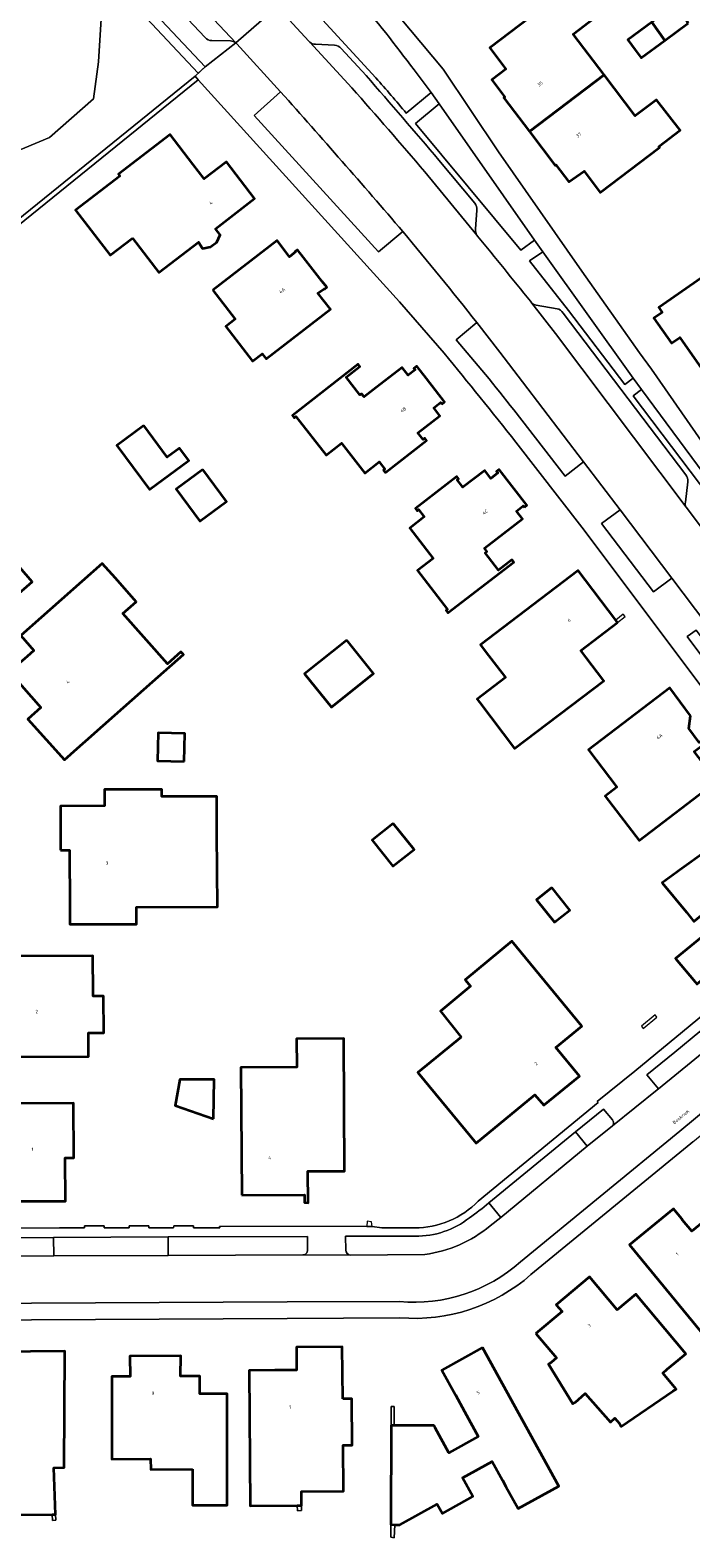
# Model space of a CAD drawing. Header units: metres. Extents: x 197700 to 204338, y 317132 to 325229.
# Tile 351 of 656: x 199240 to 199311, y 320623 to 320785. Entities that reach past the tile are written whole.
import ezdxf
from ezdxf.enums import TextEntityAlignment as Align

# ---------------------------------------------------------------- set-up
doc = ezdxf.new("R2010")
doc.units = ezdxf.units.M
for name, color, linetype, lineweight in [('B-WE-GR-BEPLANTING_CULTUUR_BODEMBEDEKKER-GV', 90, 'Continuous', 18), ('B-WE-GR-GROENVOORZIENING-GV', 80, 'Continuous', 18), ('B-WE-IE-TERREINAFSCHEIDING_KUNSTMATIG_MUUR-G', 90, 'IE-TERREINAFSCHEIDING-KUNSTMATIG-DICHT', 18), ('B-WE-IE-TERREINAFSCHEIDING_KUNSTMATIG_MUUR-GV', 90, 'Continuous', 18), ('B-WE-OG-BEBOUWING-GV', 7, 'Continuous', 35), ('B-WE-OG-BEBOUWING-T18', 10, 'Continuous', 18), ('B-WE-OG-TERREIN_CULTUURSCHEIDING-GV', 7, 'Continuous', 18), ('B-WE-OG-TERREIN_ERF-GV', 7, 'Continuous', 18), ('B-WE-OG-TOPOGRAFIE-T18', 10, 'Continuous', 18), ('B-WE-VH-VERHARDING_ASFALT-GV', 252, 'Continuous', 18), ('B-WE-VH-VERHARDING_BETONSTRAATSTEEN-GV', 252, 'Continuous', 18), ('B-WE-VH-VERHARDING_STRAATBAKSTEEN-GV', 252, 'Continuous', 18), ('B-WE-VH-VERHARDING_TEGEL-GV', 252, 'Continuous', 18)]:
    doc.layers.add(name, color=color, linetype=linetype, lineweight=lineweight)
doc.styles.add('NLCS-ISO-M200-T18', font='NLCS-ISO.ttf', dxfattribs={"height": 0.36})
doc.linetypes.add('IE-TERREINAFSCHEIDING-KUNSTMATIG-DICHT', pattern='A,8,-1,[82,NLCS.SHX,S=0.75,R=90,X=0,Y=0],-1', length=10)

msp = doc.modelspace()

# ---------------------------------------------------------------- linework, layer by layer
at = {"layer": 'B-WE-GR-BEPLANTING_CULTUUR_BODEMBEDEKKER-GV'}
for points in [[(199268.392, 320788.928), (199276.968, 320779.548)], [(199280.229, 320775.754), (199282.91, 320777.962), (199281.077, 320780.394)], [(199266.747, 320778.039), (199263.916, 320775.511), (199277.244, 320760.856), (199279.867, 320763.034)], [(199291.774, 320743.855), (199297.285, 320736.757), (199299.284, 320738.278), (199292.72, 320746.883), (199290.272, 320750.066), (199287.826, 320753.249), (199287.813, 320753.265), (199285.607, 320751.404)], [(199302.366, 320667.562), (199301.414, 320668.727), (199298.424, 320666.264), (199299.664, 320664.734)], [(199299.664, 320664.734), (199302.368, 320666.916)], [(199289.239, 320656.174), (199290.381, 320657.068), (199289.109, 320658.639)], [(199269.63, 320653.581), (199269.649, 320655.044), (199254.665, 320654.989), (199254.682, 320652.985)], [(199281.193, 320655.076), (199273.724, 320655.05), (199273.751, 320653.563)], [(199254.682, 320652.985), (199269.136, 320653.044)], [(199274.224, 320653.039), (199282.234, 320653.099)]]:
    msp.add_lwpolyline(points, dxfattribs=at)
for points in [[(199281.077, 320780.394, 0.0150776), (199274.883, 320788.252)], [(199279.867, 320763.034, 0.005017), (199266.747, 320778.039)], [(199276.968, 320779.548, -0.0105598), (199280.229, 320775.754)], [(199285.607, 320751.404, -0.012733), (199291.774, 320743.855)], [(199302.368, 320666.916, 0.4241452), (199302.366, 320667.562)], [(199289.109, 320658.639, -0.0257165), (199287.012, 320657.041)], [(199287.012, 320657.041, -0.1754712), (199281.193, 320655.076)], [(199282.234, 320653.099, 0.1422925), (199289.239, 320656.174)], [(199269.136, 320653.044, 0.4299578), (199269.63, 320653.581)], [(199273.751, 320653.563, 0.3500067), (199274.224, 320653.039)]]:
    msp.add_lwpolyline(points, format="xyb", dxfattribs=at)
for points in [[(199294.004, 320762.094), (199283.774, 320776.761), (199281.227, 320774.654), (199292.528, 320761.02)], [(199294.898, 320760.867), (199293.478, 320759.874), (199297.652, 320754.555), (199303.695, 320746.587), (199304.61, 320747.265)], [(199315.575, 320732.4), (199305.485, 320746.044), (199304.584, 320745.389), (199314.85, 320731.826)], [(199308.756, 320725.77), (199303.213, 320733.114), (199301.187, 320731.664), (199306.765, 320724.301)], [(199318.466, 320712.904), (199314.097, 320718.693), (199312.13, 320719.204), (199311.376, 320720.203), (199310.408, 320719.496), (199314.335, 320714.232), (199314.815, 320714.561), (199315.682, 320713.364), (199315.237, 320713.032), (199316.448, 320711.393)], [(199312.982, 320675.527), (199311.758, 320677.045), (199309.082, 320674.848), (199306.082, 320672.39), (199307.312, 320670.905)], [(199242.408, 320652.954), (199242.364, 320654.905), (199233.888, 320654.876), (199233.932, 320652.904)]]:
    msp.add_lwpolyline(points, close=True, dxfattribs=at)
at = {"layer": 'B-WE-GR-GROENVOORZIENING-GV'}
for points in [[(199191.761, 320778.085), (199202.36, 320791.424), (199223.241, 320817.031), (199241.662, 320797.389), (199240.436, 320796.277), (199244.506, 320791.956), (199245.706, 320793.068), (199257.909, 320780.048), (199258.648, 320780.722), (199245.775, 320794.457), (199245.672, 320794.416), (199245.68, 320794.407), (199244.554, 320793.364), (199241.863, 320796.221), (199243.035, 320797.291), (199243.039, 320797.287), (199243.087, 320797.331), (199223.359, 320818.367), (199221.927, 320816.99), (199221.971, 320816.942), (199196.18, 320785.539)], [(199218.814, 320712.273), (199218.868, 320712.273), (199205.955, 320737.296), (199257.891, 320779.342), (199257.553, 320779.715), (199228.775, 320756.414), (199205.209, 320737.335), (199217.988, 320712.212)]]:
    msp.add_lwpolyline(points, dxfattribs=at)
msp.add_lwpolyline([(199221.259, 320803.252), (199222.092, 320799.267), (199224.593, 320794.725), (199228.761, 320783.418), (199231.911, 320773.13), (199235.06, 320770.256), (199241.914, 320773.13), (199246.638, 320777.3), (199247.194, 320781.286), (199247.564, 320787.032), (199227.464, 320808.813)], close=True, dxfattribs=at)
at = {"layer": 'B-WE-IE-TERREINAFSCHEIDING_KUNSTMATIG_MUUR-G'}
for points in [[(199302.934, 320721.01), (199303.723, 320721.656), (199303.538, 320721.895), (199302.728, 320721.281)], [(199306.957, 320678.857), (199305.477, 320677.633), (199305.684, 320677.385)], [(199305.684, 320677.385), (199307.158, 320678.614), (199306.957, 320678.857)], [(199276.561, 320656.098), (199276.499, 320656.614), (199276.022, 320656.675), (199276.019, 320656.137)], [(199243.015, 320655.97), (199245.69, 320655.97), (199245.701, 320656.166), (199247.782, 320656.178), (199247.811, 320655.973), (199250.484, 320655.971), (199250.49, 320656.176), (199252.601, 320656.173), (199252.583, 320655.97), (199255.258, 320655.967), (199255.27, 320656.168), (199257.379, 320656.167), (199257.378, 320655.969), (199260.201, 320655.974), (199260.2, 320656.104)], [(199276.019, 320656.137), (199276.014, 320656.091), (199276.561, 320656.098)]]:
    msp.add_lwpolyline(points, dxfattribs=at)
at = {"layer": 'B-WE-IE-TERREINAFSCHEIDING_KUNSTMATIG_MUUR-GV'}
for points in [[(199278.943, 320634.716), (199278.938, 320636.757), (199278.605, 320636.759), (199278.602, 320634.716)], [(199268.539, 320626.122), (199268.543, 320625.56), (199269.005, 320625.563), (199269.002, 320626.103), (199269.002, 320626.125)], [(199242.232, 320625.134), (199242.234, 320624.512), (199242.603, 320624.526), (199242.58, 320625.136)], [(199278.992, 320624.057), (199278.583, 320624.071), (199278.581, 320622.703), (199278.928, 320622.642)]]:
    msp.add_lwpolyline(points, close=True, dxfattribs=at)
at = {"layer": 'B-WE-OG-BEBOUWING-GV'}
for points in [[(199301.484, 320779.868), (199298.15, 320784.24), (199300.46, 320786), (199297.97, 320789.29), (199295.65, 320787.52), (199295.58, 320787.61), (199289.21, 320782.76), (199290.93, 320780.48), (199289.41, 320779.34), (199290.81, 320777.49), (199290.72, 320777.41), (199293.469, 320773.77)], [(199310.511, 320785.437), (199309.888, 320786.548), (199309.175, 320787.454), (199306.598, 320785.543), (199307.986, 320783.564)], [(199307.986, 320783.564), (199306.598, 320785.543), (199304.021, 320783.631), (199304.811, 320782.566), (199305.461, 320781.69)], [(199301.484, 320779.868), (199293.469, 320773.77), (199296.21, 320770.14), (199296.31, 320770.21), (199297.7, 320768.36), (199299.32, 320769.53), (199301.05, 320767.24), (199307.42, 320772.08), (199307.36, 320772.17), (199309.63, 320773.91), (199307.1, 320777.2), (199304.83, 320775.48)], [(199250.825, 320762.324), (199253.66, 320758.627), (199257.912, 320761.888), (199258.373, 320761.214), (199259.231, 320761.373), (199259.881, 320761.903), (199260.257, 320762.662), (199259.756, 320763.331), (199263.955, 320766.565), (199260.921, 320770.516), (199258.541, 320768.689), (199257.329, 320770.268), (199254.887, 320773.448), (199249.335, 320769.186), (199249.487, 320768.988), (199244.728, 320765.334), (199248.442, 320760.495)], [(199259.46, 320756.731), (199261.87, 320753.614), (199260.85, 320752.825), (199263.731, 320749.099), (199264.752, 320749.889), (199265.18, 320749.335), (199272.1, 320754.686), (199270.751, 320756.415), (199271.417, 320756.885), (199271.444, 320756.829), (199271.694, 320757.04), (199271.21, 320757.664), (199269.199, 320760.256), (199268.561, 320761.078), (199268.31, 320760.892), (199268.329, 320760.847), (199267.713, 320760.328), (199266.362, 320762.069)], [(199312.439, 320747.602), (199320.311, 320753.16), (199315.24, 320760.36), (199307.35, 320754.85), (199307.71, 320754.33), (199306.83, 320753.71), (199308.71, 320751.03), (199309.6, 320751.65)], [(199284.05, 320744.483), (199284.352, 320744.722), (199282.402, 320747.223), (199281.371, 320748.547), (199281.063, 320748.314), (199281.186, 320748.156), (199280.445, 320747.578), (199279.787, 320748.422), (199277.019, 320746.264), (199275.717, 320745.25), (199275.44, 320745.605), (199275.267, 320745.47), (199273.791, 320747.363), (199275.266, 320748.513), (199275.07, 320748.765), (199268.018, 320743.27), (199268.215, 320743.017), (199268.381, 320743.146), (199271.62, 320738.99), (199273.276, 320740.28), (199275.778, 320737.07), (199277.332, 320738.281), (199277.941, 320737.5), (199277.799, 320737.39), (199277.995, 320737.137), (199282.412, 320740.58), (199282.222, 320740.824), (199282.044, 320740.685), (199281.492, 320741.394), (199283.842, 320743.226), (199283.182, 320744.073), (199283.921, 320744.649)], [(199252.055, 320742.174), (199249.152, 320740.019), (199252.654, 320735.3), (199256.88, 320738.436), (199255.902, 320739.753), (199254.577, 320738.776)], [(199258.376, 320737.453), (199255.515, 320735.329), (199258.056, 320731.906), (199260.917, 320734.029)], [(199292.922, 320733.397), (199293.189, 320733.618), (199290.221, 320737.472), (199289.927, 320737.243), (199290.062, 320737.083), (199289.32, 320736.504), (199288.658, 320737.358), (199286.305, 320735.546), (199285.701, 320736.33), (199285.843, 320736.44), (199285.648, 320736.694), (199281.219, 320733.283), (199281.415, 320733.029), (199281.566, 320733.146), (199282.176, 320732.354), (199280.608, 320731.146), (199283.115, 320727.89), (199281.452, 320726.608), (199284.673, 320722.425), (199284.507, 320722.297), (199284.702, 320722.043), (199291.777, 320727.492), (199291.582, 320727.745), (199290.148, 320726.641), (199288.72, 320728.495), (199288.894, 320728.629), (199288.62, 320728.986), (199289.88, 320729.956), (199292.716, 320732.14), (199292.057, 320732.996), (199292.794, 320733.563)], [(199238.103, 320723.648), (199240.067, 320725.402), (199237.622, 320728.215), (199236.508, 320725.506)], [(199238.851, 320719.617), (199240.254, 320718.005), (199239.515, 320717.353), (199239.276, 320717.142), (199237.636, 320715.696), (199241.009, 320711.871), (199239.618, 320710.632), (199243.528, 320706.244), (199244.91, 320707.468), (199246.399, 320708.788), (199246.775, 320709.121), (199253, 320714.637), (199256.302, 320717.562), (199256.037, 320717.862), (199254.585, 320716.575), (199249.804, 320721.972), (199251.248, 320723.252), (199249.02, 320725.766), (199247.601, 320727.368)], [(199302.934, 320721.01), (199302.728, 320721.281), (199298.696, 320726.585), (199288.204, 320718.608), (199288.712, 320717.94), (199290.882, 320715.086), (199287.849, 320712.78), (199288.096, 320712.455), (199291.874, 320707.487), (199301.434, 320714.756), (199299.506, 320717.293), (199298.971, 320717.996)], [(199273.846, 320719.104), (199269.326, 320715.487), (199272.191, 320711.907), (199276.71, 320715.524)], [(199310.761, 320710.997), (199308.533, 320713.988), (199299.79, 320707.312), (199302.843, 320703.315), (199301.588, 320702.357), (199305.23, 320697.588), (199313.575, 320703.96), (199311.134, 320707.157), (199312.734, 320708.349), (199312.471, 320708.702), (199311.685, 320708.116), (199310.573, 320709.609)], [(199256.387, 320706.08), (199256.459, 320709.076), (199253.606, 320709.144), (199253.534, 320706.148)], [(199243.094, 320696.543), (199244.086, 320696.557), (199244.118, 320690.404), (199244.115, 320688.604), (199251.276, 320688.593), (199251.279, 320690.42), (199259.955, 320690.44), (199259.892, 320698.339), (199259.899, 320702.3), (199253.994, 320702.311), (199253.994, 320703.078), (199247.828, 320703.061), (199247.822, 320701.298), (199243.093, 320701.281)], [(199321.472, 320696.297), (199318.284, 320700.623), (199309.575, 320694.388), (199309.281, 320694.178), (199307.701, 320693.047), (199310.316, 320689.875), (199311.123, 320688.896), (199312.496, 320690.028), (199313.654, 320688.623), (199312.28, 320687.491), (199309.155, 320684.915), (199311.24, 320682.385), (199311.438, 320682.145), (199320.211, 320689.375), (199320.017, 320689.628), (199319.836, 320689.485), (199318.443, 320691.414), (199321.281, 320693.501), (199320.025, 320695.205)], [(199278.833, 320699.419), (199276.571, 320697.609), (199278.807, 320694.815), (199281.069, 320696.625)], [(199295.86, 320692.532), (199294.224, 320691.222), (199296.164, 320688.799), (199297.8, 320690.109)], [(199286.121, 320676.458), (199281.496, 320672.635), (199287.75, 320665.067), (199294.055, 320670.255), (199295.018, 320669.128), (199298.831, 320672.264), (199296.29, 320675.354), (199299.071, 320677.641), (199291.575, 320686.754), (199286.555, 320682.625), (199287.133, 320681.922), (199283.897, 320679.261)], [(199236.562, 320674.331), (199246.125, 320674.36), (199246.116, 320676.914), (199247.768, 320676.913), (199247.732, 320680.861), (199246.614, 320680.85), (199246.613, 320681.224), (199246.598, 320685.2), (199236.048, 320685.162), (199236.063, 320681.185), (199236.066, 320680.362), (199236.566, 320680.364)], [(199262.59, 320659.463), (199269.32, 320659.52), (199269.323, 320658.694), (199269.704, 320658.662), (199269.652, 320662.044), (199273.622, 320662.059), (199273.518, 320676.318), (199268.468, 320676.281), (199268.491, 320673.241), (199262.491, 320673.197)], [(199259.549, 320667.682), (199259.618, 320671.893), (199255.907, 320671.891), (199255.408, 320669.107)], [(199236.084, 320669.331), (199236.102, 320663.842), (199234.602, 320663.841), (199234.606, 320658.838), (199243.632, 320658.818), (199243.598, 320663.47), (199244.525, 320663.479), (199244.501, 320669.355)], [(199311.839, 320644.845), (199311.917, 320644.908), (199314.456, 320646.992), (199316.119, 320644.968), (199318.224, 320646.705), (199321.019, 320649.01), (199313.673, 320657.893), (199310.901, 320655.598), (199309.909, 320656.798), (199309.787, 320656.945), (199308.917, 320657.998), (199304.221, 320654.129)], [(199294.159, 320644.598), (199296.374, 320641.978), (199295.795, 320641.47), (199295.517, 320641.301), (199298.114, 320637.029), (199298.387, 320637.195), (199299.461, 320638.142), (199302.159, 320635.082), (199302.64, 320635.505), (199303.136, 320634.942), (199303.313, 320634.595), (199308.87, 320638.402), (199309.215, 320638.638), (199307.774, 320640.353), (199308.257, 320640.758), (199309.442, 320641.752), (199310.25, 320642.429), (199304.874, 320648.841), (199302.87, 320647.158), (199299.902, 320650.692), (199296.339, 320647.7), (199296.973, 320646.953)], [(199236.192, 320636.825), (199236.201, 320634.156), (199233.241, 320634.111), (199233.239, 320634.111), (199233.308, 320625.498), (199233.311, 320625.089), (199242.232, 320625.134), (199242.58, 320625.136), (199242.389, 320630.172), (199243.488, 320630.213), (199243.567, 320642.687), (199236.174, 320642.63), (199236.192, 320636.982)], [(199257.294, 320630.015), (199257.294, 320626.163), (199260.999, 320626.163), (199260.999, 320638.125), (199258.077, 320638.125), (199258.063, 320640.031), (199255.994, 320640.025), (199256.024, 320642.198), (199250.565, 320642.165), (199250.578, 320639.995), (199248.628, 320639.983), (199248.637, 320631.113), (199252.779, 320631.117), (199252.811, 320629.991)], [(199273.41, 320637.565), (199273.37, 320643.175), (199268.446, 320643.14), (199268.463, 320640.651), (199266.139, 320640.665), (199263.365, 320640.625), (199263.469, 320626.085), (199268.539, 320626.122), (199269.002, 320626.125), (199268.991, 320627.633), (199273.491, 320627.665), (199273.455, 320632.605), (199274.435, 320632.612), (199274.4, 320637.572)], [(199288.427, 320643.082), (199284.048, 320640.668), (199285.509, 320638.003), (199286.49, 320636.211), (199287.967, 320633.516), (199284.815, 320631.786), (199283.327, 320634.477), (199283.193, 320634.72), (199279.672, 320634.717), (199278.943, 320634.716), (199278.602, 320634.716), (199278.583, 320624.071), (199278.992, 320624.057), (199279.536, 320624.038), (199283.54, 320626.255), (199284.118, 320625.269), (199287.396, 320627.076), (199286.276, 320629.107), (199289.455, 320630.86), (199290.575, 320628.828), (199290.94, 320628.165), (199292.255, 320625.78), (199296.634, 320628.194)]]:
    msp.add_lwpolyline(points, close=True, dxfattribs=at)
at = {"layer": 'B-WE-OG-TERREIN_CULTUURSCHEIDING-GV'}
msp.add_lwpolyline([(199203.549, 320739.073), (199205.209, 320737.335), (199228.775, 320756.414), (199257.553, 320779.715), (199258.648, 320780.722), (199257.909, 320780.048), (199245.706, 320793.068), (199244.506, 320791.956), (199240.436, 320796.277), (199241.662, 320797.389), (199223.241, 320817.031), (199202.36, 320791.424), (199191.761, 320778.085)], dxfattribs=at)
msp.add_lwpolyline([(199221.259, 320803.252), (199227.464, 320808.813), (199247.564, 320787.032), (199247.194, 320781.286), (199246.638, 320777.3), (199241.914, 320773.13), (199235.06, 320770.256), (199231.911, 320773.13), (199228.761, 320783.418), (199224.593, 320794.725), (199222.092, 320799.267)], close=True, dxfattribs=at)
at = {"layer": 'B-WE-OG-TERREIN_ERF-GV'}
for points in [[(199273.506, 320793.289), (199284.203, 320780.484), (199290.135, 320771.612), (199299.074, 320758.764), (199305.274, 320750), (199306.55, 320748.237), (199313.081, 320738.861), (199313.608, 320737.964), (199322.931, 320724.779)], [(199310.511, 320785.437), (199307.986, 320783.564), (199305.461, 320781.69), (199304.811, 320782.566), (199304.021, 320783.631), (199306.598, 320785.543)], [(199284.289, 320749.97), (199279.522, 320755.465), (199257.891, 320779.342), (199205.955, 320737.296), (199218.868, 320712.273), (199223.865, 320712.315), (199228.836, 320712.357)], [(199287.97, 320658.839), (199300.852, 320669.424), (199300.75, 320669.528), (199304.78, 320672.78), (199328.313, 320692.233), (199299.094, 320731.245), (199291.994, 320740.404)], [(199229.732, 320684.68), (199229.702, 320684.072), (199229.699, 320684.005), (199229.768, 320655.91), (199243.015, 320655.97), (199245.69, 320655.97), (199245.701, 320656.166), (199247.782, 320656.178), (199247.811, 320655.973), (199250.484, 320655.971), (199250.49, 320656.176), (199252.601, 320656.173), (199252.583, 320655.97), (199255.258, 320655.967), (199255.27, 320656.168), (199257.379, 320656.167), (199257.378, 320655.969), (199260.201, 320655.974), (199260.2, 320656.104), (199276.019, 320656.137), (199276.014, 320656.091), (199276.561, 320656.098), (199277.628, 320655.962), (199281.124, 320655.967)], [(199311.001, 320665.198), (199310.777, 320665.014), (199293.628, 320650.929)], [(199279.562, 320646.293), (199267.444, 320646.216), (199233.094, 320646.019)]]:
    msp.add_lwpolyline(points, dxfattribs=at)
for points in [[(199293.469, 320773.77), (199290.72, 320777.41), (199290.81, 320777.49), (199289.41, 320779.34), (199290.93, 320780.48), (199289.21, 320782.76), (199295.58, 320787.61), (199295.65, 320787.52), (199297.97, 320789.29), (199300.46, 320786), (199298.15, 320784.24), (199301.484, 320779.868), (199304.83, 320775.48), (199307.1, 320777.2), (199309.63, 320773.91), (199307.36, 320772.17), (199307.42, 320772.08), (199301.05, 320767.24), (199299.32, 320769.53), (199297.7, 320768.36), (199296.31, 320770.21), (199296.21, 320770.14)], [(199260.921, 320770.516), (199263.955, 320766.565), (199259.756, 320763.331), (199260.257, 320762.662), (199259.881, 320761.903), (199259.231, 320761.373), (199258.373, 320761.214), (199257.912, 320761.888), (199253.66, 320758.627), (199250.825, 320762.324), (199248.442, 320760.495), (199244.728, 320765.334), (199249.487, 320768.988), (199249.335, 320769.186), (199254.887, 320773.448), (199257.329, 320770.268), (199258.541, 320768.689)], [(199260.85, 320752.825), (199261.87, 320753.614), (199259.46, 320756.731), (199266.362, 320762.069), (199267.713, 320760.328), (199268.329, 320760.847), (199268.31, 320760.892), (199268.561, 320761.078), (199269.199, 320760.256), (199271.21, 320757.664), (199271.694, 320757.04), (199271.444, 320756.829), (199271.417, 320756.885), (199270.751, 320756.415), (199272.1, 320754.686), (199265.18, 320749.335), (199264.752, 320749.889), (199263.731, 320749.099)], [(199317.381, 320740.561), (199317.15, 320740.89), (199316.26, 320740.27), (199314.38, 320742.96), (199315.26, 320743.58), (199312.439, 320747.602), (199309.6, 320751.65), (199308.71, 320751.03), (199306.83, 320753.71), (199307.71, 320754.33), (199307.35, 320754.85), (199315.24, 320760.36), (199320.311, 320753.16), (199321.62, 320751.301), (199321.702, 320751.185), (199325.277, 320746.108), (199333.15, 320734.93), (199328.55, 320731.7), (199325.72, 320735.68), (199322.43, 320733.37), (199322.1, 320733.83), (199321.22, 320733.22), (199319.34, 320735.89), (199320.22, 320736.51)], [(199281.063, 320748.314), (199281.371, 320748.547), (199282.402, 320747.223), (199284.352, 320744.722), (199284.05, 320744.483), (199283.921, 320744.649), (199283.182, 320744.073), (199283.842, 320743.226), (199281.492, 320741.394), (199282.044, 320740.685), (199282.222, 320740.824), (199282.412, 320740.58), (199277.995, 320737.137), (199277.799, 320737.39), (199277.941, 320737.5), (199277.332, 320738.281), (199275.778, 320737.07), (199273.276, 320740.28), (199271.62, 320738.99), (199268.381, 320743.146), (199268.215, 320743.017), (199268.018, 320743.27), (199275.07, 320748.765), (199275.266, 320748.513), (199273.791, 320747.363), (199275.267, 320745.47), (199275.44, 320745.605), (199275.717, 320745.25), (199277.019, 320746.264), (199279.787, 320748.422), (199280.445, 320747.578), (199281.186, 320748.156)], [(199255.902, 320739.753), (199256.88, 320738.436), (199252.654, 320735.3), (199249.152, 320740.019), (199252.055, 320742.174), (199254.577, 320738.776)], [(199258.376, 320737.453), (199260.917, 320734.029), (199258.056, 320731.906), (199255.515, 320735.329)], [(199288.658, 320737.358), (199289.32, 320736.504), (199290.062, 320737.083), (199289.927, 320737.243), (199290.221, 320737.472), (199293.189, 320733.618), (199292.922, 320733.397), (199292.794, 320733.563), (199292.057, 320732.996), (199292.716, 320732.14), (199289.88, 320729.956), (199288.62, 320728.986), (199288.894, 320728.629), (199288.72, 320728.495), (199290.148, 320726.641), (199291.582, 320727.745), (199291.777, 320727.492), (199284.702, 320722.043), (199284.507, 320722.297), (199284.673, 320722.425), (199281.452, 320726.608), (199283.115, 320727.89), (199280.608, 320731.146), (199282.176, 320732.354), (199281.566, 320733.146), (199281.415, 320733.029), (199281.219, 320733.283), (199285.648, 320736.694), (199285.843, 320736.44), (199285.701, 320736.33), (199286.305, 320735.546)], [(199238.103, 320723.648), (199236.508, 320725.506), (199237.622, 320728.215), (199240.067, 320725.402)], [(199239.515, 320717.353), (199240.254, 320718.005), (199238.851, 320719.617), (199247.601, 320727.368), (199249.02, 320725.766), (199251.248, 320723.252), (199249.804, 320721.972), (199254.585, 320716.575), (199256.037, 320717.862), (199256.302, 320717.562), (199253, 320714.637), (199246.775, 320709.121), (199246.399, 320708.788), (199244.91, 320707.468), (199243.528, 320706.244), (199239.618, 320710.632), (199241.009, 320711.871), (199237.636, 320715.696), (199239.276, 320717.142)], [(199302.728, 320721.281), (199302.934, 320721.01), (199298.971, 320717.996), (199299.506, 320717.293), (199301.434, 320714.756), (199291.874, 320707.487), (199288.096, 320712.455), (199287.849, 320712.78), (199290.882, 320715.086), (199288.712, 320717.94), (199288.204, 320718.608), (199298.696, 320726.585)], [(199273.846, 320719.104), (199276.71, 320715.524), (199272.191, 320711.907), (199269.326, 320715.487)], [(199313.575, 320703.96), (199305.23, 320697.588), (199301.588, 320702.357), (199302.843, 320703.315), (199299.79, 320707.312), (199308.533, 320713.988), (199310.761, 320710.997), (199310.573, 320709.609), (199311.685, 320708.116), (199312.471, 320708.702), (199312.734, 320708.349), (199311.134, 320707.157)], [(199256.387, 320706.08), (199253.534, 320706.148), (199253.606, 320709.144), (199256.459, 320709.076)], [(199244.118, 320690.404), (199244.086, 320696.557), (199243.094, 320696.543), (199243.093, 320701.281), (199247.822, 320701.298), (199247.828, 320703.061), (199253.994, 320703.078), (199253.994, 320702.311), (199259.899, 320702.3), (199259.892, 320698.339), (199259.955, 320690.44), (199251.279, 320690.42), (199251.276, 320688.593), (199244.115, 320688.604)], [(199318.284, 320700.623), (199321.472, 320696.297), (199320.025, 320695.205), (199321.281, 320693.501), (199318.443, 320691.414), (199319.836, 320689.485), (199320.017, 320689.628), (199320.211, 320689.375), (199311.438, 320682.145), (199311.24, 320682.385), (199309.155, 320684.915), (199312.28, 320687.491), (199313.654, 320688.623), (199312.496, 320690.028), (199311.123, 320688.896), (199310.316, 320689.875), (199307.701, 320693.047), (199309.281, 320694.178), (199309.575, 320694.388)], [(199278.833, 320699.419), (199281.069, 320696.625), (199278.807, 320694.815), (199276.571, 320697.609)], [(199295.86, 320692.532), (199297.8, 320690.109), (199296.164, 320688.799), (199294.224, 320691.222)], [(199286.121, 320676.458), (199283.897, 320679.261), (199287.133, 320681.922), (199286.555, 320682.625), (199291.575, 320686.754), (199299.071, 320677.641), (199296.29, 320675.354), (199298.831, 320672.264), (199295.018, 320669.128), (199294.055, 320670.255), (199287.75, 320665.067), (199281.496, 320672.635)], [(199246.613, 320681.224), (199246.614, 320680.85), (199247.732, 320680.861), (199247.768, 320676.913), (199246.116, 320676.914), (199246.125, 320674.36), (199236.562, 320674.331), (199236.566, 320680.364), (199236.066, 320680.362), (199236.063, 320681.185), (199236.048, 320685.162), (199246.598, 320685.2)], [(199262.491, 320673.197), (199268.491, 320673.241), (199268.468, 320676.281), (199273.518, 320676.318), (199273.622, 320662.059), (199269.652, 320662.044), (199269.704, 320658.662), (199269.323, 320658.694), (199269.32, 320659.52), (199262.59, 320659.463)], [(199259.549, 320667.682), (199255.408, 320669.107), (199255.907, 320671.891), (199259.618, 320671.893)], [(199236.084, 320669.331), (199244.501, 320669.355), (199244.525, 320663.479), (199243.598, 320663.47), (199243.632, 320658.818), (199234.606, 320658.838), (199234.602, 320663.841), (199236.102, 320663.842)], [(199316.119, 320644.968), (199314.456, 320646.992), (199311.917, 320644.908), (199311.839, 320644.845), (199304.221, 320654.129), (199308.917, 320657.998), (199309.787, 320656.945), (199309.909, 320656.798), (199310.901, 320655.598), (199313.673, 320657.893), (199321.019, 320649.01), (199318.224, 320646.705)], [(199298.114, 320637.029), (199295.517, 320641.301), (199295.795, 320641.47), (199296.374, 320641.978), (199294.159, 320644.598), (199296.973, 320646.953), (199296.339, 320647.7), (199299.902, 320650.692), (199302.87, 320647.158), (199304.874, 320648.841), (199310.25, 320642.429), (199309.442, 320641.752), (199308.257, 320640.758), (199307.774, 320640.353), (199309.215, 320638.638), (199308.87, 320638.402), (199303.313, 320634.595), (199303.136, 320634.942), (199302.64, 320635.505), (199302.159, 320635.082), (199299.461, 320638.142), (199298.387, 320637.195)], [(199233.241, 320634.111), (199236.201, 320634.156), (199236.192, 320636.825), (199236.192, 320636.982), (199236.174, 320642.63), (199243.567, 320642.687), (199243.488, 320630.213), (199242.389, 320630.172), (199242.58, 320625.136), (199242.603, 320624.526), (199242.234, 320624.512), (199242.232, 320625.134), (199233.311, 320625.089), (199232.637, 320625.086), (199232.638, 320625.474), (199233.308, 320625.498), (199233.239, 320634.111)], [(199258.077, 320638.125), (199260.999, 320638.125), (199260.999, 320626.163), (199257.294, 320626.163), (199257.294, 320630.015), (199252.811, 320629.991), (199252.779, 320631.117), (199248.637, 320631.113), (199248.628, 320639.983), (199250.578, 320639.995), (199250.565, 320642.165), (199256.024, 320642.198), (199255.994, 320640.025), (199258.063, 320640.031)], [(199268.446, 320643.14), (199273.37, 320643.175), (199273.41, 320637.565), (199274.4, 320637.572), (199274.435, 320632.612), (199273.455, 320632.605), (199273.491, 320627.665), (199268.991, 320627.633), (199269.002, 320626.125), (199269.002, 320626.103), (199269.005, 320625.563), (199268.543, 320625.56), (199268.539, 320626.122), (199263.469, 320626.085), (199263.365, 320640.625), (199266.139, 320640.665), (199268.463, 320640.651)], [(199285.509, 320638.003), (199284.048, 320640.668), (199288.427, 320643.082), (199296.634, 320628.194), (199292.255, 320625.78), (199290.94, 320628.165), (199290.575, 320628.828), (199289.455, 320630.86), (199286.276, 320629.107), (199287.396, 320627.076), (199284.118, 320625.269), (199283.54, 320626.255), (199279.536, 320624.038), (199278.992, 320624.057), (199278.928, 320622.642), (199278.581, 320622.703), (199278.583, 320624.071), (199278.602, 320634.716), (199278.605, 320636.759), (199278.938, 320636.757), (199278.943, 320634.716), (199279.672, 320634.717), (199283.193, 320634.72), (199283.327, 320634.477), (199284.815, 320631.786), (199287.967, 320633.516), (199286.49, 320636.211)]]:
    msp.add_lwpolyline(points, close=True, dxfattribs=at)
for points in [[(199291.994, 320740.404, 0.0052763), (199284.289, 320749.97)], [(199281.124, 320655.967, 0.206586), (199287.97, 320658.839)], [(199293.628, 320650.929, -0.203314), (199279.562, 320646.293)]]:
    msp.add_lwpolyline(points, format="xyb", dxfattribs=at)
at = {"layer": 'B-WE-VH-VERHARDING_ASFALT-GV'}
for points in [[(199212.201, 320836.49), (199217.668, 320830.642), (199219.355, 320828.846), (199221.215, 320826.856), (199222.395, 320825.593), (199235.823, 320811.225), (199249.239, 320796.871), (199251.354, 320794.608), (199261.943, 320783.294), (199266.335, 320787.157), (199266.376, 320787.192), (199263.677, 320790.119), (199248.29, 320806.629), (199237.537, 320818.095), (199226.845, 320829.593)], [(199269.792, 320783.486), (199266.376, 320787.192), (199266.335, 320787.157), (199261.943, 320783.294), (199262.029, 320783.202), (199266.734, 320778.054), (199266.747, 320778.039)], [(199274.383, 320778.472), (199269.895, 320783.374)], [(199287.894, 320762.545), (199287.813, 320762.644), (199282.217, 320769.439)], [(199279.867, 320763.034), (199279.886, 320763.012)], [(199303.213, 320733.114), (199308.756, 320725.77), (199312.495, 320720.816), (199317.205, 320724.289), (199315.785, 320726.159), (199313.671, 320728.949), (199310.285, 320733.417), (199296.249, 320752.084), (199293.728, 320755.33), (199293.643, 320755.438), (199293.559, 320755.547)], [(199287.813, 320753.265), (199287.826, 320753.249), (199290.272, 320750.066), (199292.72, 320746.883), (199299.284, 320738.278), (199303.213, 320733.114)]]:
    msp.add_lwpolyline(points, dxfattribs=at)
for points in [[(199269.895, 320783.374, -0.0501336), (199269.792, 320783.486)], [(199266.747, 320778.039, -0.005017), (199279.867, 320763.034)], [(199282.217, 320769.439, 0.0075126), (199274.383, 320778.472)], [(199279.886, 320763.012, -0.004637), (199287.813, 320753.265)], [(199293.559, 320755.547, 0.0020266), (199287.894, 320762.545)]]:
    msp.add_lwpolyline(points, format="xyb", dxfattribs=at)
at = {"layer": 'B-WE-VH-VERHARDING_BETONSTRAATSTEEN-GV'}
for points in [[(199261.943, 320783.294), (199251.354, 320794.608)], [(199251.816, 320791.162), (199258.643, 320783.878)], [(199259.345, 320783.553), (199261.346, 320783.52)], [(199269.895, 320783.374), (199274.383, 320778.472)], [(199272.528, 320783.057), (199270.485, 320783.164)], [(199275.921, 320779.789), (199273.251, 320782.72)], [(199287.598, 320766.064), (199283.749, 320770.699)], [(199282.217, 320769.439), (199287.813, 320762.644)], [(199287.68, 320763.29), (199287.831, 320765.343)], [(199293.728, 320755.33), (199296.249, 320752.084), (199310.285, 320733.417)], [(199296.423, 320754.722), (199294.183, 320755.112)], [(199310.251, 320736.89), (199297.069, 320754.274)], [(199310.221, 320733.955), (199310.471, 320736.137)]]:
    msp.add_lwpolyline(points, dxfattribs=at)
for points in [[(199258.643, 320783.878, 0.2218558), (199259.345, 320783.553)], [(199261.346, 320783.52, -0.1769297), (199261.943, 320783.294)], [(199270.485, 320783.164, -0.2002236), (199269.895, 320783.374)], [(199273.251, 320782.72, 0.1813169), (199272.528, 320783.057)], [(199283.749, 320770.699, 0.0035269), (199275.921, 320779.789)], [(199274.383, 320778.472, -0.0075126), (199282.217, 320769.439)], [(199287.831, 320765.343, 0.1928204), (199287.598, 320766.064)], [(199287.813, 320762.644, -0.1781175), (199287.68, 320763.29)], [(199294.183, 320755.112, -0.130373), (199293.728, 320755.33)], [(199297.069, 320754.274, 0.2569674), (199296.423, 320754.722)], [(199310.471, 320736.137, 0.1530188), (199310.251, 320736.89)], [(199310.285, 320733.417, -0.1977726), (199310.221, 320733.955)]]:
    msp.add_lwpolyline(points, format="xyb", dxfattribs=at)
at = {"layer": 'B-WE-VH-VERHARDING_STRAATBAKSTEEN-GV'}
for points in [[(199292.499, 320652.306), (199309.612, 320666.363), (199327.727, 320681.403), (199324.651, 320685.108), (199321.919, 320682.871), (199312.982, 320675.527), (199307.312, 320670.905)], [(199307.312, 320670.905), (199307.176, 320670.794), (199302.368, 320666.916), (199299.664, 320664.734), (199290.381, 320657.068), (199289.239, 320656.174)], [(199282.234, 320653.099), (199274.224, 320653.039), (199269.136, 320653.044), (199254.682, 320652.985), (199242.408, 320652.954), (199233.932, 320652.904), (199232.892, 320652.868)], [(199233.1, 320647.817), (199267.449, 320648.021), (199279.515, 320648.04)]]:
    msp.add_lwpolyline(points, dxfattribs=at)
for points in [[(199298.424, 320666.264), (199289.109, 320658.639), (199290.381, 320657.068), (199299.664, 320664.734)], [(199242.408, 320652.954), (199254.682, 320652.985), (199254.665, 320654.989), (199242.364, 320654.905)]]:
    msp.add_lwpolyline(points, close=True, dxfattribs=at)
for points in [[(199289.239, 320656.174, -0.1422925), (199282.234, 320653.099)], [(199279.515, 320648.04, 0.2082467), (199292.499, 320652.306)]]:
    msp.add_lwpolyline(points, format="xyb", dxfattribs=at)
at = {"layer": 'B-WE-VH-VERHARDING_TEGEL-GV'}
for points in [[(199251.517, 320791.955), (199250.962, 320791.933), (199247.678, 320795.434), (199249.239, 320796.871), (199235.823, 320811.225), (199234.27, 320809.765), (199220.789, 320824.139), (199222.395, 320825.593), (199221.215, 320826.856), (199218.194, 320823.873), (199222.142, 320819.664), (199223.359, 320818.367), (199243.087, 320797.331), (199243.039, 320797.287), (199243.035, 320797.291), (199241.863, 320796.221), (199244.554, 320793.364), (199245.68, 320794.407), (199245.672, 320794.416), (199245.775, 320794.457), (199258.648, 320780.722), (199261.943, 320783.294)], [(199322.931, 320724.779), (199313.608, 320737.964), (199313.081, 320738.861), (199306.55, 320748.237), (199305.274, 320750), (199299.074, 320758.764), (199290.135, 320771.612), (199284.203, 320780.484), (199273.506, 320793.289), (199271.88, 320791.93), (199274.883, 320788.252)], [(199258.643, 320783.878), (199251.816, 320791.162)], [(199276.968, 320779.548), (199268.392, 320788.928), (199266.376, 320787.192), (199269.792, 320783.486)], [(199279.886, 320763.012), (199279.867, 320763.034), (199277.244, 320760.856), (199263.916, 320775.511), (199266.747, 320778.039), (199266.734, 320778.054), (199262.029, 320783.202), (199261.943, 320783.294), (199258.648, 320780.722), (199257.553, 320779.715), (199257.891, 320779.342), (199279.522, 320755.465), (199284.289, 320749.97)], [(199261.346, 320783.52), (199259.345, 320783.553)], [(199270.485, 320783.164), (199272.528, 320783.057)], [(199273.251, 320782.72), (199275.921, 320779.789)], [(199281.077, 320780.394), (199282.91, 320777.962), (199283.774, 320776.761), (199294.004, 320762.094), (199294.898, 320760.867), (199304.61, 320747.265)], [(199310.285, 320733.417), (199313.671, 320728.949), (199316.38, 320730.992), (199315.575, 320732.4), (199314.85, 320731.826), (199304.584, 320745.389), (199305.485, 320746.044), (199304.61, 320747.265), (199303.695, 320746.587), (199297.652, 320754.555), (199293.478, 320759.874), (199294.898, 320760.867), (199294.004, 320762.094), (199292.528, 320761.02), (199281.227, 320774.654), (199283.774, 320776.761), (199282.91, 320777.962), (199280.229, 320775.754)], [(199283.749, 320770.699), (199287.598, 320766.064)], [(199287.831, 320765.343), (199287.68, 320763.29)], [(199287.813, 320762.644), (199287.894, 320762.545)], [(199293.559, 320755.547), (199293.643, 320755.438), (199293.728, 320755.33)], [(199294.183, 320755.112), (199296.423, 320754.722)], [(199297.069, 320754.274), (199310.251, 320736.89)], [(199285.607, 320751.404), (199287.813, 320753.265)], [(199304.61, 320747.265), (199305.485, 320746.044), (199315.575, 320732.4), (199316.38, 320730.992), (199320.202, 320725.823), (199318.567, 320724.632), (199316.803, 320726.95), (199315.785, 320726.159), (199317.205, 320724.289), (199317.754, 320723.566)], [(199299.284, 320738.278), (199297.285, 320736.757), (199291.774, 320743.855)], [(199291.994, 320740.404), (199299.094, 320731.245), (199328.313, 320692.233), (199328.326, 320692.216), (199330.125, 320689.725)], [(199330.255, 320696.951), (199328.675, 320699.12), (199326.676, 320697.679), (199319.617, 320707.196), (199321.638, 320708.701), (199318.466, 320712.904), (199316.448, 320711.393), (199315.237, 320713.032), (199315.682, 320713.364), (199314.815, 320714.561), (199314.335, 320714.232), (199310.408, 320719.496), (199311.376, 320720.203), (199312.13, 320719.204), (199314.097, 320718.693), (199312.495, 320720.816), (199308.756, 320725.77), (199306.765, 320724.301), (199301.187, 320731.664), (199303.213, 320733.114), (199299.284, 320738.278)], [(199310.471, 320736.137), (199310.221, 320733.955)], [(199307.176, 320670.794), (199307.312, 320670.905), (199306.082, 320672.39), (199309.082, 320674.848), (199311.758, 320677.045), (199320.697, 320684.408), (199323.344, 320686.632), (199324.651, 320685.108), (199330.003, 320689.592), (199330.065, 320689.658), (199330.125, 320689.725), (199328.326, 320692.216), (199328.313, 320692.233), (199304.78, 320672.78), (199300.75, 320669.528), (199300.852, 320669.424), (199287.97, 320658.839)], [(199331.418, 320684.155), (199329.894, 320683.202), (199327.727, 320681.403), (199309.612, 320666.363), (199292.499, 320652.306)], [(199293.628, 320650.929), (199310.777, 320665.014), (199311.001, 320665.198), (199327.794, 320678.959), (199327.885, 320679.034), (199330.155, 320680.893), (199330.639, 320681.29), (199333.73, 320683.823), (199334.95, 320683.78), (199335.074, 320683.605), (199336.67, 320684.826), (199336.151, 320685.529)], [(199302.368, 320666.916), (199307.176, 320670.794)], [(199289.109, 320658.639), (199298.424, 320666.264), (199301.414, 320668.727), (199302.366, 320667.562)], [(199281.124, 320655.967), (199277.628, 320655.962), (199276.561, 320656.098), (199276.014, 320656.091), (199276.019, 320656.137), (199260.2, 320656.104), (199260.201, 320655.974), (199257.378, 320655.969), (199257.379, 320656.167), (199255.27, 320656.168), (199255.258, 320655.967), (199252.583, 320655.97), (199252.601, 320656.173), (199250.49, 320656.176), (199250.484, 320655.971), (199247.811, 320655.973), (199247.782, 320656.178), (199245.701, 320656.166), (199245.69, 320655.97), (199243.015, 320655.97), (199229.768, 320655.91), (199229.772, 320654.126)], [(199232.892, 320652.868), (199233.932, 320652.904), (199233.888, 320654.876), (199242.364, 320654.905), (199254.665, 320654.989), (199269.649, 320655.044), (199269.63, 320653.581)], [(199273.751, 320653.563), (199273.724, 320655.05), (199281.193, 320655.076)], [(199269.136, 320653.044), (199274.224, 320653.039)], [(199279.515, 320648.04), (199267.449, 320648.021), (199233.1, 320647.817)], [(199233.094, 320646.019), (199267.444, 320646.216), (199279.562, 320646.293)]]:
    msp.add_lwpolyline(points, dxfattribs=at)
for points in [[(199274.883, 320788.252, -0.0150776), (199281.077, 320780.394)], [(199259.345, 320783.553, -0.2218558), (199258.643, 320783.878)], [(199261.943, 320783.294, 0.1769297), (199261.346, 320783.52)], [(199269.792, 320783.486, 0.0501336), (199269.895, 320783.374)], [(199269.895, 320783.374, 0.2002236), (199270.485, 320783.164)], [(199272.528, 320783.057, -0.1813169), (199273.251, 320782.72)], [(199275.921, 320779.789, -0.0035269), (199283.749, 320770.699)], [(199280.229, 320775.754, 0.0105598), (199276.968, 320779.548)], [(199287.598, 320766.064, -0.1928204), (199287.831, 320765.343)], [(199287.813, 320753.265, 0.004637), (199279.886, 320763.012)], [(199287.68, 320763.29, 0.1781175), (199287.813, 320762.644)], [(199287.894, 320762.545, -0.0020266), (199293.559, 320755.547)], [(199293.728, 320755.33, 0.130373), (199294.183, 320755.112)], [(199296.423, 320754.722, -0.2569674), (199297.069, 320754.274)], [(199291.774, 320743.855, 0.012733), (199285.607, 320751.404)], [(199284.289, 320749.97, -0.0052763), (199291.994, 320740.404)], [(199310.251, 320736.89, -0.1530188), (199310.471, 320736.137)], [(199310.221, 320733.955, 0.1977726), (199310.285, 320733.417)], [(199302.366, 320667.562, -0.4241452), (199302.368, 320666.916)], [(199287.97, 320658.839, -0.206586), (199281.124, 320655.967)], [(199287.012, 320657.041, 0.0257165), (199289.109, 320658.639)], [(199281.193, 320655.076, 0.1754712), (199287.012, 320657.041)], [(199269.63, 320653.581, -0.4299578), (199269.136, 320653.044)], [(199274.224, 320653.039, -0.3500067), (199273.751, 320653.563)], [(199292.499, 320652.306, -0.2082467), (199279.515, 320648.04)], [(199279.562, 320646.293, 0.203314), (199293.628, 320650.929)]]:
    msp.add_lwpolyline(points, format="xyb", dxfattribs=at)

# ---------------------------------------------------------------- texts
at = {"layer": 'B-WE-OG-BEBOUWING-T18', "style": 'NLCS-ISO-M200-T18'}
for s, rotation, p in [('35', 37, (199294.61, 320778.897)), ('37', 37, (199298.755, 320773.407)), ('4', 37.5, (199259.254, 320766.119)), ('4A', 37.8, (199266.907, 320756.685)), ('4B', 37.9, (199279.932, 320743.885)), ('4C', 37.6, (199288.709, 320732.88)), ('6', 37.2, (199297.716, 320721.264)), ('4', 41.4, (199243.907, 320714.632)), ('6A', 36.6, (199307.427, 320708.776)), ('3', 0.3, (199248.093, 320695.155)), ('2', 39.4, (199294.163, 320673.604)), ('1', 0.1, (199240.1, 320664.406)), ('4', 0.4, (199265.562, 320663.488)), ('1', 39.4, (199309.317, 320653.145)), ('3', 40, (199299.887, 320645.456)), ('9', 0.3, (199253.031, 320638.18)), ('5', 28.8, (199287.959, 320638.257)), ('7', 359.7, (199267.773, 320636.655))]:
    msp.add_text(s, height=0.36, rotation=rotation, dxfattribs=at).set_placement(p, align=Align.MIDDLE)
msp.add_text('2', height=0.36, dxfattribs=at).set_placement((199240.565, 320679.209), align=Align.MIDDLE)
at = {"layer": 'B-WE-OG-TOPOGRAFIE-T18', "style": 'NLCS-ISO-M200-T18'}
msp.add_text('Boskriek', height=0.36, rotation=39.5, dxfattribs=at).set_placement((199309.729, 320667.883), align=Align.MIDDLE)

doc.saveas('drawing.dxf')
